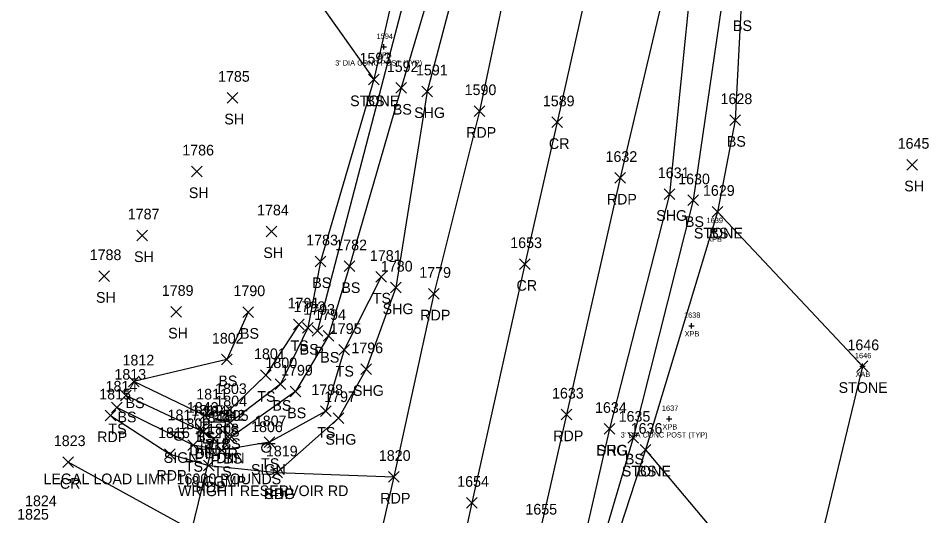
# Model space of a CAD drawing. Extents: x 1678863 to 1683592, y 407783 to 418211.
# Drawn here: x 1681135.7 to 1681306.5, y 417108.9 to 417202.2 of the extents above; entities that cross this region are included whole.
import ezdxf

# ---------------------------------------------------------------- set-up
doc = ezdxf.new("R2010")
doc.units = 0
for name, color, linetype in [('B_A', 7, 'Continuous'), ('B_C', 7, 'Continuous'), ('B_I', 7, 'Continuous'), ('B_TIC', 7, 'Continuous'), ('BSUBM', 7, 'Continuous'), ('D_A', 7, 'Continuous'), ('D_C', 7, 'Continuous'), ('D_I', 7, 'Continuous'), ('D_TIC', 7, 'Continuous'), ('DCP', 7, 'Continuous'), ('DS', 7, 'Continuous'), ('L_A', 7, 'Continuous'), ('L_I', 7, 'Continuous'), ('L_TIC', 7, 'Continuous'), ('LASF', 7, 'Continuous'), ('LELB', 7, 'Continuous'), ('P_A', 7, 'Continuous'), ('P_I', 7, 'Continuous'), ('P_TIC', 7, 'Continuous'), ('PET', 7, 'Continuous'), ('PRC', 7, 'Continuous'), ('PSU', 7, 'Continuous'), ('R_A', 7, 'Continuous'), ('R_I', 7, 'Continuous'), ('R_TIC', 7, 'Continuous'), ('RDG', 7, 'Continuous'), ('S_A', 7, 'Continuous'), ('S_C', 7, 'Continuous'), ('S_I', 7, 'Continuous'), ('SSGN', 7, 'Continuous')]:
    doc.layers.add(name, color=color, linetype=linetype)

msp = doc.modelspace()

# ---------------------------------------------------------------- linework, layer by layer
at = {"layer": 'B_TIC'}
for p, q in [((1681204.28, 417196.83), (1681204.35, 417196.83)), ((1681266.21, 417162.28), (1681266.28, 417162.28)), ((1681261.97, 417144.52), (1681262.05, 417144.52)), ((1681294.06, 417136.94), (1681294.14, 417136.94)), ((1681257.82, 417127.07), (1681257.9, 417127.07))]:
    msp.add_line(p, q, dxfattribs=at)
for points in [[(1681204.28, 417196.33), (1681204.28, 417197.33)], [(1681203.78, 417196.83), (1681204.78, 417196.83)], [(1681266.2, 417161.78), (1681266.2, 417162.78)], [(1681265.7, 417162.28), (1681266.7, 417162.28)], [(1681261.47, 417144.52), (1681262.47, 417144.52)], [(1681261.97, 417144.02), (1681261.97, 417145.02)], [(1681294.06, 417136.44), (1681294.06, 417137.44)], [(1681293.56, 417136.94), (1681294.56, 417136.94)], [(1681257.32, 417127.07), (1681258.32, 417127.07)], [(1681257.82, 417126.57), (1681257.82, 417127.57)]]:
    msp.add_lwpolyline(points, dxfattribs=at)
at = {"layer": 'BSUBM'}
msp.add_lwpolyline([(1681294.06, 417136.94), (1681282.05, 417087.15)], dxfattribs=at)
at = {"layer": 'D_TIC'}
for points in [[(1681190.86, 417142.6), (1681192.86, 417144.6)], [(1681192.86, 417142.6), (1681190.86, 417144.6)], [(1681169.02, 417124.2), (1681171.02, 417126.2)], [(1681171.02, 417124.2), (1681169.02, 417126.2)], [(1681171.4, 417122.33), (1681173.4, 417124.33)], [(1681173.4, 417122.33), (1681171.4, 417124.33)], [(1681174.04, 417122.75), (1681176.04, 417124.75)], [(1681176.04, 417122.75), (1681174.04, 417124.75)]]:
    msp.add_lwpolyline(points, dxfattribs=at)
at = {"layer": 'DCP'}
for points in [[(1681266.09, 417427.61), (1681191.86, 417143.6)], [(1681172.4, 417123.33), (1681162.22, 417081.68)]]:
    msp.add_lwpolyline(points, dxfattribs=at)
at = {"layer": 'DS'}
for p, q in [((1681170.49, 417126.54), (1681174.49, 417126.54)), ((1681170.49, 417122.54), (1681170.5, 417126.54)), ((1681171.49, 417125.54), (1681173.49, 417125.54)), ((1681171.49, 417123.54), (1681171.49, 417125.54)), ((1681173.49, 417125.54), (1681173.49, 417123.54)), ((1681174.49, 417126.54), (1681174.49, 417122.54)), ((1681173.49, 417123.54), (1681171.49, 417123.54)), ((1681172.49, 417124.55), (1681172.49, 417124.55)), ((1681174.49, 417122.54), (1681170.49, 417122.54)), ((1681172.99, 417122.54), (1681173.49, 417122.54))]:
    msp.add_line(p, q, dxfattribs=at)
at = {"layer": 'L_TIC'}
for points in [[(1681201.41, 417189.71), (1681203.41, 417191.71)], [(1681203.41, 417189.71), (1681201.41, 417191.71)], [(1681201.41, 417189.71), (1681203.41, 417191.71)], [(1681203.41, 417189.71), (1681201.41, 417191.71)], [(1681201.41, 417189.71), (1681203.41, 417191.71)], [(1681203.41, 417189.71), (1681201.41, 417191.71)], [(1681206.53, 417188.12), (1681208.53, 417190.12)], [(1681208.53, 417188.12), (1681206.53, 417190.12)], [(1681174.87, 417186.29), (1681176.87, 417188.29)], [(1681176.87, 417186.29), (1681174.87, 417188.29)], [(1681269.19, 417182.1), (1681271.19, 417184.1)], [(1681271.19, 417182.1), (1681269.19, 417184.1)], [(1681302.42, 417173.73), (1681304.42, 417175.73)], [(1681304.42, 417173.73), (1681302.42, 417175.73)], [(1681168.22, 417172.47), (1681170.22, 417174.47)], [(1681170.22, 417172.47), (1681168.22, 417174.47)], [(1681261.33, 417167.06), (1681263.33, 417169.06)], [(1681263.33, 417167.06), (1681261.33, 417169.06)], [(1681265.9, 417164.9), (1681267.9, 417166.9)], [(1681267.9, 417164.9), (1681265.9, 417166.9)], [(1681265.9, 417164.9), (1681267.9, 417166.9)], [(1681267.9, 417164.9), (1681265.9, 417166.9)], [(1681265.9, 417164.9), (1681267.9, 417166.9)], [(1681267.9, 417164.9), (1681265.9, 417166.9)], [(1681182.19, 417161.23), (1681184.19, 417163.23)], [(1681184.19, 417161.23), (1681182.19, 417163.23)], [(1681157.93, 417160.48), (1681159.93, 417162.48)], [(1681159.93, 417160.48), (1681157.93, 417162.48)], [(1681191.41, 417155.6), (1681193.41, 417157.6)], [(1681193.41, 417155.6), (1681191.41, 417157.6)], [(1681196.87, 417154.68), (1681198.87, 417156.68)], [(1681198.87, 417154.68), (1681196.87, 417156.68)], [(1681150.79, 417152.84), (1681152.79, 417154.84)], [(1681152.79, 417152.84), (1681150.79, 417154.84)], [(1681202.8, 417152.7), (1681204.8, 417154.7)], [(1681204.8, 417152.7), (1681202.8, 417154.7)], [(1681164.33, 417146.14), (1681166.33, 417148.14)], [(1681166.33, 417146.14), (1681164.33, 417148.14)], [(1681177.85, 417146.09), (1681179.85, 417148.09)], [(1681179.85, 417146.09), (1681177.85, 417148.09)], [(1681187.36, 417143.77), (1681189.36, 417145.77)], [(1681189.36, 417143.77), (1681187.36, 417145.77)], [(1681189.04, 417143.11), (1681191.04, 417145.11)], [(1681191.04, 417143.11), (1681189.04, 417145.11)], [(1681192.92, 417141.61), (1681194.92, 417143.61)], [(1681194.92, 417141.61), (1681192.92, 417143.61)], [(1681195.84, 417139), (1681197.84, 417141)], [(1681197.84, 417139), (1681195.84, 417141)], [(1681173.8, 417137.19), (1681175.8, 417139.19)], [(1681175.8, 417137.19), (1681173.8, 417139.19)], [(1681293.06, 417135.94), (1681295.06, 417137.94)], [(1681295.06, 417135.94), (1681293.06, 417137.94)], [(1681181.13, 417134.27), (1681183.13, 417136.27)], [(1681183.13, 417134.27), (1681181.13, 417136.27)], [(1681156.39, 417133.08), (1681158.39, 417135.08)], [(1681158.39, 417133.08), (1681156.39, 417135.08)], [(1681156.39, 417133.08), (1681158.39, 417135.08)], [(1681158.39, 417133.08), (1681156.39, 417135.08)], [(1681183.92, 417132.59), (1681185.92, 417134.59)], [(1681185.92, 417132.59), (1681183.92, 417134.59)], [(1681154.87, 417130.42), (1681156.87, 417132.42)], [(1681156.87, 417130.42), (1681154.87, 417132.42)], [(1681186.71, 417131.19), (1681188.71, 417133.19)], [(1681188.71, 417131.19), (1681186.71, 417133.19)], [(1681153.2, 417128.19), (1681155.2, 417130.19)], [(1681155.2, 417128.19), (1681153.2, 417130.19)], [(1681169.65, 417126.7), (1681171.65, 417128.7)], [(1681171.65, 417126.7), (1681169.65, 417128.7)], [(1681169.65, 417126.7), (1681171.65, 417128.7)], [(1681171.65, 417126.7), (1681169.65, 417128.7)], [(1681174.39, 417127.73), (1681176.39, 417129.73)], [(1681176.39, 417127.73), (1681174.39, 417129.73)], [(1681192.37, 417127.53), (1681194.37, 417129.53)], [(1681194.37, 417127.53), (1681192.37, 417129.53)], [(1681174.44, 417125.41), (1681176.44, 417127.41)], [(1681176.44, 417125.41), (1681174.44, 417127.41)], [(1681169.39, 417123.66), (1681171.39, 417125.66)], [(1681171.39, 417123.66), (1681169.39, 417125.66)], [(1681174.73, 417122.68), (1681176.73, 417124.68)], [(1681176.73, 417122.68), (1681174.73, 417124.68)], [(1681181.84, 417121.68), (1681183.84, 417123.68)], [(1681183.84, 417121.68), (1681181.84, 417123.68)], [(1681250.07, 417122.54), (1681252.07, 417124.54)], [(1681252.07, 417122.54), (1681250.07, 417124.54)], [(1681167.54, 417121.15), (1681169.54, 417123.15)], [(1681169.54, 417121.15), (1681167.54, 417123.15)], [(1681172.92, 417120.17), (1681174.92, 417122.17)], [(1681174.92, 417120.17), (1681172.92, 417122.17)], [(1681252.39, 417120.27), (1681254.39, 417122.27)], [(1681254.39, 417120.27), (1681252.39, 417122.27)], [(1681252.39, 417120.27), (1681254.39, 417122.27)], [(1681254.39, 417120.27), (1681252.39, 417122.27)]]:
    msp.add_lwpolyline(points, dxfattribs=at)
at = {"layer": 'LASF'}
for points in [[(1681186.82, 417285.85), (1681214.95, 417246.15), (1681202.41, 417190.71)], [(1681173.66, 417231.26), (1681202.41, 417190.71)], [(1681266.9, 417165.9), (1681253.39, 417121.27), (1681282.05, 417087.15)], [(1681266.9, 417165.9), (1681294.06, 417136.94)]]:
    msp.add_lwpolyline(points, dxfattribs=at)
at = {"layer": 'LELB'}
for points in [[(1681267.31, 417426.03), (1681260.9, 417399.5), (1681249.58, 417358.6), (1681240.31, 417323.2), (1681227.41, 417268.08), (1681222.89, 417241), (1681207.53, 417189.12), (1681197.87, 417155.68), (1681193.92, 417142.61), (1681187.71, 417132.19), (1681175.73, 417123.68)], [(1681297.85, 417329.68), (1681291.32, 417302.9), (1681275.58, 417247.26), (1681268.05, 417207.61), (1681262.33, 417168.06), (1681251.07, 417123.54), (1681244.58, 417101.43), (1681240.76, 417059.34), (1681250.13, 417020.71), (1681268.47, 416984.8), (1681252.76, 416972.51), (1681239.34, 416979.5), (1681254.62, 416956.1)], [(1681278.83, 417245.88), (1681271.33, 417204.8), (1681270.19, 417183.1), (1681266.9, 417165.9)], [(1681202.41, 417190.71), (1681192.41, 417156.6), (1681190.04, 417144.11), (1681184.92, 417133.59), (1681175.44, 417126.41), (1681170.65, 417127.7), (1681157.39, 417134.08)], [(1681203.8, 417153.7), (1681196.84, 417140), (1681193.37, 417128.53), (1681182.84, 417122.68), (1681173.92, 417121.17), (1681168.54, 417122.15), (1681154.2, 417129.19)], [(1681178.85, 417147.09), (1681174.8, 417138.19), (1681157.39, 417134.08)], [(1681188.36, 417144.77), (1681182.13, 417135.27), (1681175.39, 417128.73), (1681170.65, 417127.7)], [(1681170.39, 417124.66), (1681155.87, 417131.42)], [(1681253.39, 417121.27), (1681246.63, 417100.57), (1681244.82, 417058.55), (1681259.87, 417020.87), (1681273.81, 416993.64)]]:
    msp.add_lwpolyline(points, dxfattribs=at)
at = {"layer": 'P_TIC'}
for points in [[(1681211.43, 417187.49), (1681213.43, 417189.49)], [(1681213.43, 417187.49), (1681211.43, 417189.49)], [(1681221.22, 417183.79), (1681223.22, 417185.79)], [(1681223.22, 417183.79), (1681221.22, 417185.79)], [(1681235.81, 417181.69), (1681237.81, 417183.69)], [(1681237.81, 417181.69), (1681235.81, 417183.69)], [(1681247.61, 417171.26), (1681249.61, 417173.26)], [(1681249.61, 417171.26), (1681247.61, 417173.26)], [(1681256.85, 417168.21), (1681258.85, 417170.21)], [(1681258.85, 417168.21), (1681256.85, 417170.21)], [(1681229.74, 417155.1), (1681231.74, 417157.1)], [(1681231.74, 417155.1), (1681229.74, 417157.1)], [(1681205.51, 417150.7), (1681207.51, 417152.7)], [(1681207.51, 417150.7), (1681205.51, 417152.7)], [(1681212.64, 417149.53), (1681214.64, 417151.53)], [(1681214.64, 417149.53), (1681212.64, 417151.53)], [(1681199.94, 417135.38), (1681201.94, 417137.38)], [(1681201.94, 417135.38), (1681199.94, 417137.38)], [(1681152.01, 417126.7), (1681154.01, 417128.7)], [(1681154.01, 417126.7), (1681152.01, 417128.7)], [(1681237.57, 417126.88), (1681239.57, 417128.88)], [(1681239.57, 417126.88), (1681237.57, 417128.88)], [(1681194.79, 417126.22), (1681196.79, 417128.22)], [(1681196.79, 417126.22), (1681194.79, 417128.22)], [(1681245.64, 417124.19), (1681247.64, 417126.19)], [(1681247.64, 417124.19), (1681245.64, 417126.19)], [(1681163.12, 417119.47), (1681165.12, 417121.47)], [(1681165.12, 417119.47), (1681163.12, 417121.47)], [(1681144.07, 417117.96), (1681146.07, 417119.96)], [(1681146.07, 417117.96), (1681144.07, 417119.96)], [(1681170.47, 417117.29), (1681172.47, 417119.29)], [(1681172.47, 417117.29), (1681170.47, 417119.29)], [(1681183.29, 417116.03), (1681185.29, 417118.03)], [(1681185.29, 417116.03), (1681183.29, 417118.03)], [(1681183.29, 417116.03), (1681185.29, 417118.03)], [(1681185.29, 417116.03), (1681183.29, 417118.03)], [(1681205.13, 417115.19), (1681207.13, 417117.19)], [(1681207.13, 417115.19), (1681205.13, 417117.19)], [(1681205.13, 417115.19), (1681207.13, 417117.19)], [(1681207.13, 417115.19), (1681205.13, 417117.19)], [(1681219.79, 417110.33), (1681221.79, 417112.33)], [(1681221.79, 417110.33), (1681219.79, 417112.33)]]:
    msp.add_lwpolyline(points, dxfattribs=at)
at = {"layer": 'PET'}
for points in [[(1681289.83, 417351.74), (1681280.09, 417307.99), (1681266.45, 417249.58), (1681257.87, 417211.51), (1681248.61, 417172.26), (1681238.57, 417127.88), (1681233.58, 417106.12), (1681224.55, 417062.96), (1681216.45, 417027.83), (1681206.93, 416986.8), (1681197.04, 416946.3), (1681188.87, 416910.72), (1681179.13, 416866.45), (1681171.86, 416831.02)], [(1681252.88, 417321.59), (1681240.32, 417264.66), (1681233.23, 417236.85), (1681222.22, 417184.79), (1681213.64, 417150.53), (1681206.13, 417116.19), (1681201, 417093.9), (1681195.63, 417068.54), (1681190.66, 417041.38), (1681183.7, 417006.36), (1681177.25, 416976.71), (1681172.06, 416954.08), (1681169.26, 416939.61), (1681165.32, 416921.98), (1681159.02, 416895.68), (1681153.18, 416868.37), (1681145.34, 416832.84)], [(1681153.01, 417127.7), (1681164.12, 417120.47), (1681171.47, 417118.29), (1681184.29, 417117.03), (1681206.13, 417116.19)]]:
    msp.add_lwpolyline(points, dxfattribs=at)
at = {"layer": 'PRC'}
for points in [[(1681267.02, 417318.48), (1681254.6, 417262.47), (1681247.74, 417231.59), (1681236.81, 417182.69), (1681230.74, 417156.1), (1681220.79, 417111.33), (1681211.1, 417066.62), (1681203.56, 417032.6), (1681194.37, 416991.08), (1681185.52, 416950.43), (1681177.27, 416913.69), (1681167.36, 416870.15), (1681159.37, 416832.34)], [(1681201, 417093.9), (1681178.46, 417100.65), (1681145.07, 417118.96)]]:
    msp.add_lwpolyline(points, dxfattribs=at)
at = {"layer": 'PSU'}
for points in [[(1681263.42, 417368.58), (1681255.54, 417359.05), (1681244.92, 417322.48), (1681234, 417266.48), (1681225.99, 417239.91), (1681212.43, 417188.49), (1681206.51, 417151.7), (1681200.94, 417136.38), (1681195.79, 417127.22), (1681184.29, 417117.03)], [(1681295.96, 417348.42), (1681289.68, 417335.25), (1681283.81, 417306.83), (1681269.63, 417248.74), (1681262, 417210.3), (1681257.85, 417169.21), (1681246.64, 417125.19)]]:
    msp.add_lwpolyline(points, dxfattribs=at)
at = {"layer": 'R_TIC'}
for points in [[(1681245.64, 417124.19), (1681247.64, 417126.19)], [(1681247.64, 417124.19), (1681245.64, 417126.19)]]:
    msp.add_lwpolyline(points, dxfattribs=at)
at = {"layer": 'RDG'}
msp.add_lwpolyline([(1681246.64, 417125.19), (1681241.5, 417102.81), (1681236.31, 417059.16), (1681235.71, 417022.18), (1681234.39, 416985.88), (1681233.42, 416977.91), (1681234.64, 416969.63), (1681244.04, 416952.33)], dxfattribs=at)
at = {"layer": 'SSGN'}
for p, q in [((1681164.21, 417124.66), (1681167.54, 417124.66)), ((1681165.85, 417123.83), (1681165.85, 417123.83)), ((1681180.58, 417122.44), (1681183.91, 417122.44)), ((1681182.22, 417121.61), (1681182.22, 417121.61))]:
    msp.add_line(p, q, dxfattribs=at)
for centre in [(1681165.85, 417123.83), (1681182.22, 417121.61)]:
    msp.add_circle(centre, 0.833, dxfattribs=at)

# ---------------------------------------------------------------- texts
at = {"layer": 'B_A'}
for s, p in [('XPB', (1681203.01, 417194.83)), ('XPB', (1681264.94, 417160.28)), ('XPB', (1681260.71, 417142.52)), ('XAB', (1681292.78, 417134.94)), ('XPB', (1681256.56, 417125.07))]:
    msp.add_text(s, height=1, dxfattribs=at).set_placement(p)
at = {"layer": 'B_C'}
for p in [(1681195.17, 417193.33), (1681248.72, 417123.57)]:
    msp.add_text("3' DIA CONC POST (TYP)", height=1, dxfattribs=at).set_placement(p)
at = {"layer": 'B_I'}
for s, p in [('1594', (1681202.93, 417198.33)), ('1639', (1681264.83, 417163.78)), ('1638', (1681260.6, 417146.02)), ('1646', (1681292.66, 417138.44)), ('1637', (1681256.45, 417128.57))]:
    msp.add_text(s, height=1, dxfattribs=at).set_placement(p)
at = {"layer": 'D_A'}
for s, p in [('P', (1681191.24, 417138.6)), ('DIIN', (1681167.79, 417120.2)), ('DITHR', (1681168.74, 417119.52)), ('P', (1681171.78, 417118.33)), ('DIIN', (1681172.81, 417118.75))]:
    msp.add_text(s, height=2, dxfattribs=at).set_placement(p)
at = {"layer": 'D_C'}
msp.add_text('18 CGMP', height=2, dxfattribs=at).set_placement((1681166.7, 417114.33))
at = {"layer": 'D_I'}
for s, p in [('1793', (1681189.17, 417146.6)), ('1843', (1681167.33, 417128.2)), ('1841', (1681170.38, 417127.52)), ('1842', (1681172.35, 417126.75)), ('1844', (1681169.71, 417126.33))]:
    msp.add_text(s, height=2, dxfattribs=at).set_placement(p)
at = {"layer": 'L_A'}
for s, p in [('BS', (1681269.78, 417199.8)), ('STONE', (1681197.96, 417185.71)), ('STONE', (1681197.96, 417185.71)), ('BS', (1681200.85, 417185.71)), ('BS', (1681205.97, 417184.12)), ('SH', (1681174.36, 417182.29)), ('BS', (1681268.63, 417178.1)), ('SH', (1681301.91, 417169.73)), ('SH', (1681167.7, 417168.47)), ('BS', (1681260.77, 417163.06)), ('STONE', (1681262.44, 417160.9)), ('STONE', (1681262.44, 417160.9)), ('BS', (1681265.34, 417160.9)), ('SH', (1681157.42, 417156.48)), ('SH', (1681181.68, 417157.23)), ('BS', (1681190.85, 417151.6)), ('BS', (1681196.31, 417150.68)), ('SH', (1681150.28, 417148.84)), ('TS', (1681202.21, 417148.7)), ('SH', (1681163.82, 417142.14)), ('BS', (1681177.29, 417142.09)), ('TS', (1681186.77, 417139.77)), ('BS', (1681188.49, 417139.11)), ('BS', (1681192.36, 417137.61)), ('TS', (1681195.25, 417135)), ('BS', (1681173.24, 417133.19)), ('STONE', (1681289.6, 417131.94)), ('TS', (1681180.54, 417130.27)), ('BS', (1681155.83, 417129.08)), ('BS', (1681155.83, 417129.08)), ('BS', (1681183.37, 417128.59)), ('BS', (1681186.15, 417127.19)), ('BS', (1681154.31, 417126.42)), ('TS', (1681152.61, 417124.19)), ('TS', (1681173.8, 417123.73)), ('TS', (1681191.78, 417123.53)), ('TS', (1681169.06, 417122.7)), ('BS', (1681169.09, 417122.7)), ('BS', (1681173.88, 417121.41)), ('BS', (1681168.83, 417119.66)), ('BS', (1681174.17, 417118.68)), ('BS', (1681249.51, 417118.54)), ('TS', (1681166.95, 417117.15)), ('TS', (1681181.25, 417117.68)), ('TS', (1681172.33, 417116.17)), ('STONE', (1681248.93, 417116.27)), ('BS', (1681251.83, 417116.27))]:
    msp.add_text(s, height=2, dxfattribs=at).set_placement(p)
at = {"layer": 'L_I'}
for s, p in [('1593', (1681199.72, 417193.71)), ('1593', (1681199.72, 417193.71)), ('1593', (1681199.72, 417193.71)), ('1592', (1681204.84, 417192.12)), ('1785', (1681173.18, 417190.29)), ('1628', (1681267.45, 417186.1)), ('1786', (1681166.47, 417176.47)), ('1645', (1681300.68, 417177.73)), ('1630', (1681259.5, 417171.06)), ('1629', (1681264.15, 417168.9)), ('1629', (1681264.15, 417168.9)), ('1629', (1681264.15, 417168.9)), ('1787', (1681156.24, 417164.48)), ('1784', (1681180.5, 417165.23)), ('1783', (1681189.72, 417159.6)), ('1782', (1681195.18, 417158.68)), ('1788', (1681149.1, 417156.84)), ('1781', (1681201.67, 417156.7)), ('1789', (1681162.63, 417150.14)), ('1790', (1681176.07, 417150.09)), ('1791', (1681186.24, 417147.77)), ('1792', (1681187.35, 417147.11)), ('1794', (1681191.23, 417145.61)), ('1795', (1681194.15, 417143)), ('1802', (1681172.03, 417141.19)), ('1646', (1681291.26, 417139.94)), ('1812', (1681155.26, 417137.08)), ('1812', (1681155.26, 417137.08)), ('1801', (1681179.93, 417138.27)), ('1800', (1681182.07, 417136.59)), ('1799', (1681185.01, 417135.19)), ('1813', (1681153.74, 417134.42)), ('1814', (1681152.08, 417132.19)), ('1803', (1681172.62, 417131.73)), ('1811', (1681169.09, 417130.7)), ('1811', (1681169.09, 417130.7)), ('1798', (1681190.68, 417131.53)), ('1804', (1681172.67, 417129.41)), ('1810', (1681168.17, 417127.66)), ('1805', (1681172.96, 417126.68)), ('1809', (1681165.76, 417125.15)), ('1807', (1681180.07, 417125.68)), ('1635', (1681248.33, 417126.54)), ('1808', (1681171.15, 417124.17)), ('1636', (1681250.59, 417124.27)), ('1636', (1681250.59, 417124.27)), ('1825', (1681135.49, 417108.17))]:
    msp.add_text(s, height=2, dxfattribs=at).set_placement(p)
at = {"layer": 'P_A'}
for s, p in [('SHG', (1681209.97, 417183.49)), ('RDP', (1681219.71, 417179.79)), ('CR', (1681235.25, 417177.69)), ('RDP', (1681246.1, 417167.26)), ('SHG', (1681255.38, 417164.21)), ('CR', (1681229.17, 417151.1)), ('SHG', (1681204.05, 417146.7)), ('RDP', (1681211.12, 417145.53)), ('SHG', (1681198.48, 417131.38)), ('RDP', (1681150.5, 417122.7)), ('SHG', (1681193.32, 417122.22)), ('RDP', (1681236.06, 417122.88)), ('SHG', (1681244.18, 417120.19)), ('RDP', (1681161.61, 417115.47)), ('CR', (1681143.5, 417113.96)), ('RDP', (1681168.96, 417113.29)), ('SHG', (1681181.83, 417112.03)), ('RDP', (1681181.78, 417112.03)), ('RDP', (1681203.62, 417111.19)), ('RDP', (1681203.62, 417111.19))]:
    msp.add_text(s, height=2, dxfattribs=at).set_placement(p)
at = {"layer": 'P_I'}
for s, p in [('1591', (1681210.31, 417191.49)), ('1590', (1681219.44, 417187.79)), ('1589', (1681234.11, 417185.69)), ('1632', (1681245.87, 417175.26)), ('1631', (1681255.68, 417172.21)), ('1653', (1681228, 417159.1)), ('1780', (1681203.73, 417154.7)), ('1779', (1681210.93, 417153.53)), ('1796', (1681198.19, 417139.38)), ('1815', (1681150.89, 417130.7)), ('1797', (1681193.09, 417130.22)), ('1633', (1681235.83, 417130.88)), ('1634', (1681243.9, 417128.19)), ('1816', (1681161.94, 417123.47)), ('1823', (1681142.37, 417121.96)), ('1818', (1681169.35, 417121.29)), ('1819', (1681182.16, 417120.03)), ('1819', (1681182.16, 417120.03)), ('1820', (1681203.35, 417119.19)), ('1820', (1681203.35, 417119.19)), ('1654', (1681218.05, 417114.33)), ('1824', (1681136.97, 417110.69)), ('1655', (1681230.84, 417109.12))]:
    msp.add_text(s, height=2, dxfattribs=at).set_placement(p)
at = {"layer": 'R_A'}
msp.add_text('DRG', height=2, dxfattribs=at).set_placement((1681244.13, 417120.19))
at = {"layer": 'R_I'}
msp.add_text('1634', height=2, dxfattribs=at).set_placement((1681243.9, 417128.19))
at = {"layer": 'S_A'}
for p in [(1681162.99, 417118.81), (1681179.36, 417116.58)]:
    msp.add_text('SIGN', height=2, dxfattribs=at).set_placement(p)
at = {"layer": 'S_C'}
for s, p in [('LEGAL LOAD LIMIT 16000 POUNDS', (1681140.43, 417114.81)), ('WRIGHT RESERVOIR RD', (1681165.69, 417112.58))]:
    msp.add_text(s, height=2, dxfattribs=at).set_placement(p)
at = {"layer": 'S_I'}
for s, p in [('1817', (1681163.71, 417126.81)), ('1806', (1681179.38, 417124.58))]:
    msp.add_text(s, height=2, dxfattribs=at).set_placement(p)

doc.saveas('drawing.dxf')
